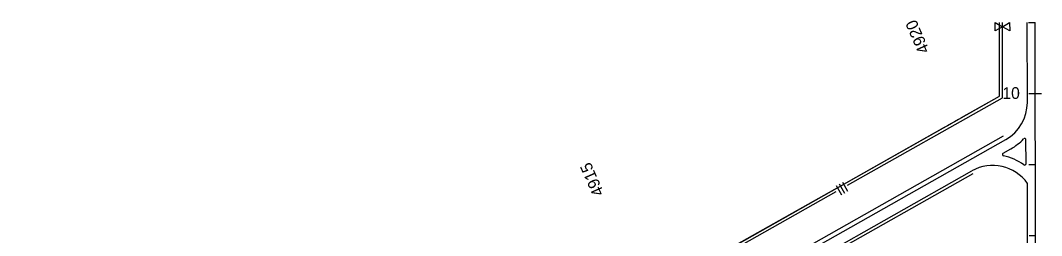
# Model space of a CAD drawing. Extents: x 192699 to 285914, y 194342 to 233219.
# Drawn here: x 236216 to 237653, y 219823 to 220126 of the extents above; entities that cross this region are included whole.
import ezdxf

# ---------------------------------------------------------------- set-up
doc = ezdxf.new("R2010")
doc.units = 0
for name, color, linetype in [('CENT LINE', 7, 'Continuous'), ('R-W - CofA', 7, 'Continuous'), ('ROAD', 7, 'Continuous'), ('SHOULDER', 7, 'Continuous'), ('STATIONING1', 7, 'Continuous'), ('STATIONING2', 7, 'Continuous')]:
    doc.layers.add(name, color=color, linetype=linetype)

msp = doc.modelspace()

# ---------------------------------------------------------------- linework, layer by layer
at = {"layer": 'CENT LINE'}
msp.add_line((237645.1, 219323.3), (237643.7, 220123.3), dxfattribs=at)
at = {"layer": 'R-W - CofA'}
for p, q in [((237587.5, 220123.2), (237597.8, 220117.3)), ((237587.5, 220111.3), (237587.5, 220123.2)), ((237593.9, 220019.6), (237593.7, 220123.2)), ((237597.8, 220117.3), (237608, 220123.2)), ((237608, 220123.2), (237608.1, 220111.4)), ((237597.8, 220117.3), (237587.5, 220111.3)), ((237608.1, 220111.4), (237597.8, 220117.3)), ((236267.2, 219269.8), (237593.9, 220019.6)), ((237363.9, 219893.7), (237371.3, 219880.5)), ((237368.3, 219896.2), (237375.7, 219883)), ((237372.7, 219898.6), (237380.1, 219885.5))]:
    msp.add_line(p, q, dxfattribs=at)
for points in [[(237379.9, 219894), (237598, 220017.3), (237597.8, 220123.2)], [(237540.4, 219989.4), (237593.9, 220019.6), (237593.7, 220123.2)], [(237520.8, 219978.3), (237526.2, 219981.4)], [(237530.6, 219983.9), (237536, 219986.9)], [(237377.9, 219897.6), (237516.4, 219975.8)], [(237063.1, 219715), (237364.1, 219885.1)], [(237223.6, 219810.4), (237362.1, 219888.6)]]:
    msp.add_lwpolyline(points, dxfattribs=at)
at = {"layer": 'ROAD'}
for p, q in [((237632.9, 220010.8), (237632.7, 220123.3)), ((236231.1, 219183.3), (237602.5, 219958.4)), ((237631.1, 219924.5), (237631, 219957.9)), ((237598.8, 219939.1), (237609.8, 219945.4)), ((236216.5, 219157.8), (237554.7, 219914.2)), ((237633.9, 219490.2), (237633.1, 219896.7))]:
    msp.add_line(p, q, dxfattribs=at)
for centre, radius, start, end in [((237572.9, 220010.7), 60, 299.4752, 0.1), ((237572.9, 220010.7), 75, 299.4752, 316.7583), ((237629, 219957.9), 2, 0.1, 136.7583), ((237599.8, 219937.4), 2, 119.4752, 258.3477), ((237584.2, 219862), 60, 35.3477, 119.4752), ((237584.2, 219862), 75, 54.3383, 78.3477), ((237629.1, 219924.5), 2, 234.3383, 0.1)]:
    msp.add_arc(centre, radius, start, end, dxfattribs=at)
at = {"layer": 'SHOULDER'}
for p, q in [((236228.2, 219188.6), (237599.5, 219963.6)), ((236340.8, 219223.5), (237556.6, 219910.7))]:
    msp.add_line(p, q, dxfattribs=at)
at = {"layer": 'STATIONING2'}
for points in [[(237634.7, 220123.3), (237643.7, 220123.3)], [(237634.9, 220023.3), (237652.9, 220023.3)], [(237635.1, 219923.3), (237644.1, 219923.3)], [(237635.3, 219823.3), (237644.3, 219823.3)]]:
    msp.add_lwpolyline(points, dxfattribs=at)

# ---------------------------------------------------------------- texts
at = {"layer": 'STATIONING1'}
for s, p in [('4920', (237495.7, 220083.7)), ('4915', (237037.9, 219882.8))]:
    msp.add_text(s, height=16.5, rotation=113.7667, dxfattribs=at).set_placement(p)
at = {"layer": 'STATIONING2'}
msp.add_text('10', height=16.5, rotation=0.1, dxfattribs=at).set_placement((237597.8, 220015.6))

doc.saveas('drawing.dxf')
